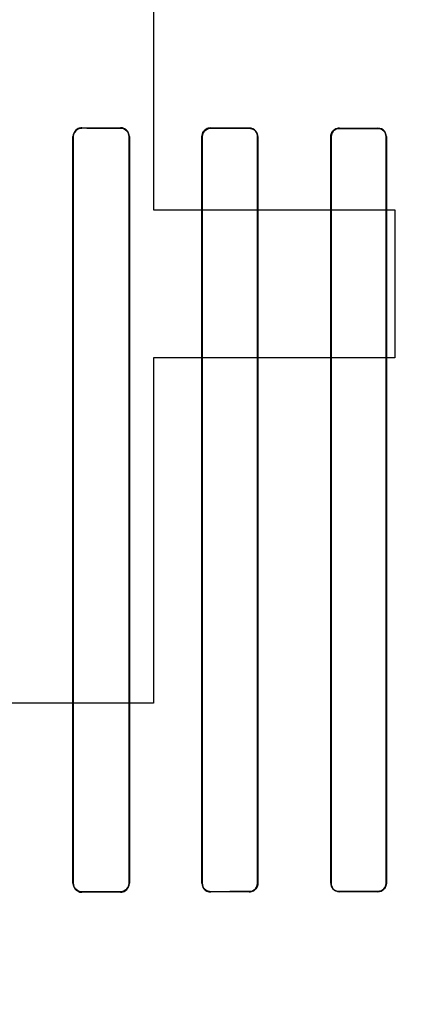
# Model space of a CAD drawing. Header units: millimetres. Extents: x 0 to 297, y 0 to 210.
# Tile 360 of 455: x 242.401 to 242.524, y 157.466 to 157.772. Entities that reach past the tile are written whole.
import ezdxf

# ---------------------------------------------------------------- set-up
doc = ezdxf.new("R2010")
doc.units = ezdxf.units.MM
doc.header["$LTSCALE"] = 16.335
doc.layers.get('0').update_dxf_attribs({"linetype": 'CONTINUOUS'})
for name, color, linetype in [('AXES_REF', 7, 'CONTINUOUS'), ('INTFCLR_1', 7, 'CONTINUOUS'), ('INTFCLR_72935', 7, 'CONTINUOUS')]:
    doc.layers.add(name, color=color, linetype=linetype)

msp = doc.modelspace()

# ---------------------------------------------------------------- linework, layer by layer
at = {"color": 7, "linetype": 'Continuous'}
for p, q in [((242.44274, 157.9193), (242.44274, 157.71249)), ((242.44274, 157.71249), (242.51774, 157.71249)), ((242.51774, 157.71249), (242.51774, 157.66653)), ((242.44274, 157.66653), (242.44274, 157.5593)), ((242.51774, 157.66653), (242.44274, 157.66653)), ((242.44274, 157.5593), (242.39774, 157.5593))]:
    msp.add_line(p, q, dxfattribs=at)
for radius in [7.75666, 7.756, 7.70633]:
    msp.add_circle((241.43024, 154.5393), radius, dxfattribs=at)
msp.add_arc((241.43024, 154.5393), 7.68, 278.277129, 261.722871, dxfattribs=at)
at = {"layer": 'AXES_REF', "color": 9, "linetype": 'Continuous'}
msp.add_circle((241.43024, 154.5393), 4.74286, dxfattribs=at)
msp.add_arc((241.43024, 154.5393), 7.07561, 94.411812, 85.588188, dxfattribs=at)
at = {"layer": 'INTFCLR_1', "color": 9, "linetype": 'Continuous'}
for p, q in [((242.42047, 157.73796), (242.42047, 157.73806)), ((242.43247, 157.73804), (242.43247, 157.73794)), ((242.46047, 157.73789), (242.46047, 157.73798)), ((242.47247, 157.73796), (242.47247, 157.73787)), ((242.50047, 157.73783), (242.50047, 157.73792)), ((242.51247, 157.73791), (242.51247, 157.73782)), ((242.41768, 157.73529), (242.41778, 157.73529)), ((242.43511, 157.73529), (242.43521, 157.73529)), ((242.45776, 157.73529), (242.45786, 157.73529)), ((242.47505, 157.73529), (242.47514, 157.73529)), ((242.49783, 157.73529), (242.49792, 157.73529)), ((242.515, 157.73529), (242.51508, 157.73529)), ((242.41778, 157.50329), (242.41768, 157.50329)), ((242.43521, 157.50329), (242.43511, 157.50329)), ((242.45786, 157.50329), (242.45776, 157.50329)), ((242.47514, 157.50329), (242.47505, 157.50329)), ((242.49792, 157.50329), (242.49783, 157.50329)), ((242.51508, 157.50329), (242.515, 157.50329)), ((242.42047, 157.50051), (242.42047, 157.50061)), ((242.43247, 157.50063), (242.43247, 157.50054)), ((242.46047, 157.50059), (242.46047, 157.50068)), ((242.47247, 157.5007), (242.47247, 157.50061)), ((242.50047, 157.50065), (242.50047, 157.50074)), ((242.51247, 157.50075), (242.51247, 157.50067))]:
    msp.add_line(p, q, dxfattribs=at)
at = {"layer": 'INTFCLR_1', "color": 6, "linetype": 'Continuous'}
for p, q in [((242.41768, 157.73529), (242.41768, 157.50329)), ((242.41778, 157.73529), (242.41778, 157.50329)), ((242.43511, 157.50329), (242.43511, 157.73529)), ((242.43521, 157.50329), (242.43521, 157.73529)), ((242.45776, 157.73529), (242.45776, 157.50329)), ((242.45786, 157.73529), (242.45786, 157.50329)), ((242.47505, 157.50329), (242.47505, 157.73529)), ((242.47514, 157.50329), (242.47514, 157.73529)), ((242.49783, 157.73529), (242.49783, 157.50329)), ((242.49792, 157.73529), (242.49792, 157.50329)), ((242.515, 157.50329), (242.515, 157.73529)), ((242.51508, 157.50329), (242.51508, 157.73529))]:
    msp.add_line(p, q, dxfattribs=at)
msp.add_arc((242.51246, 157.50329), 0.00262, 270.0749, 359.9935, dxfattribs=at)
for centre, major_axis, start_param, end_param in [((242.64647, 157.73929), (0.41724, 0), -2.143198, -2.109347), ((242.64647, 157.73929), (0.44124, 0), -2.10853, -2.077154), ((242.64647, 157.73929), (0.41724, 0), -2.032847, -2.000965), ((242.64647, 157.73929), (0.44124, 0), -2.005937, -1.976148), ((242.64647, 157.73929), (0.41724, 0), -1.928279, -1.897747), ((242.64647, 157.73929), (0.44124, 0), -1.908037, -1.879358), ((242.64647, 157.49929), (0.44124, 0), 2.077154, 2.10853), ((242.64647, 157.49929), (0.41724, 0), 2.109347, 2.143198), ((242.64647, 157.49929), (0.44124, 0), 1.976148, 2.005937), ((242.64647, 157.49929), (0.41724, 0), 2.000965, 2.032847), ((242.64647, 157.49929), (0.44124, 0), 1.879358, 1.908037), ((242.64647, 157.49929), (0.41724, 0), 1.897747, 1.928279)]:
    msp.add_ellipse(centre, major_axis=major_axis, ratio=0.003491, start_param=start_param, end_param=end_param, dxfattribs=at)
for points, knots in [([(242.42047, 157.73806), (242.41995, 157.73806), (242.41851, 157.73768), (242.41768, 157.73618), (242.41768, 157.73529)], [0, 0, 0, 0, 0.365847, 1, 1, 1, 1]), ([(242.42047, 157.73796), (242.41997, 157.73797), (242.41859, 157.7376), (242.41778, 157.73615), (242.41778, 157.73529)], [0, 0, 0, 0, 0.362579, 1, 1, 1, 1]), ([(242.43521, 157.73529), (242.43521, 157.73588), (242.43474, 157.73732), (242.43327, 157.73804), (242.43247, 157.73804)], [0, 0, 0, 0, 0.424164, 1, 1, 1, 1]), ([(242.43511, 157.73529), (242.43511, 157.73586), (242.43466, 157.73725), (242.43324, 157.73794), (242.43247, 157.73794)], [0, 0, 0, 0, 0.426865, 1, 1, 1, 1]), ([(242.46047, 157.73798), (242.45998, 157.73798), (242.45858, 157.73763), (242.45776, 157.73617), (242.45776, 157.73529)], [0, 0, 0, 0, 0.356863, 1, 1, 1, 1]), ([(242.46047, 157.73789), (242.45994, 157.73789), (242.45858, 157.73749), (242.45786, 157.73609), (242.45786, 157.73529)], [0, 0, 0, 0, 0.396507, 1, 1, 1, 1]), ([(242.47514, 157.73529), (242.47514, 157.73588), (242.47467, 157.73728), (242.47324, 157.73796), (242.47247, 157.73796)], [0, 0, 0, 0, 0.432834, 1, 1, 1, 1]), ([(242.47505, 157.73529), (242.47505, 157.73586), (242.47459, 157.73721), (242.47321, 157.73787), (242.47247, 157.73787)], [0, 0, 0, 0, 0.434514, 1, 1, 1, 1]), ([(242.50047, 157.73792), (242.5, 157.73792), (242.49864, 157.73758), (242.49783, 157.73615), (242.49783, 157.73529)], [0, 0, 0, 0, 0.350516, 1, 1, 1, 1]), ([(242.50047, 157.73783), (242.49996, 157.73783), (242.49863, 157.73745), (242.49792, 157.73608), (242.49792, 157.73529)], [0, 0, 0, 0, 0.39028, 1, 1, 1, 1]), ([(242.51508, 157.73529), (242.51508, 157.73587), (242.51462, 157.73725), (242.51321, 157.73791), (242.51247, 157.73791)], [0, 0, 0, 0, 0.439306, 1, 1, 1, 1]), ([(242.515, 157.73529), (242.515, 157.73586), (242.51454, 157.73719), (242.51318, 157.73782), (242.51247, 157.73782)], [0, 0, 0, 0, 0.445822, 1, 1, 1, 1]), ([(242.41768, 157.50329), (242.41768, 157.50269), (242.41815, 157.50124), (242.41964, 157.50051), (242.42047, 157.50051)], [0, 0, 0, 0, 0.419413, 1, 1, 1, 1]), ([(242.41778, 157.50329), (242.41778, 157.50271), (242.41824, 157.50131), (242.41968, 157.50061), (242.42047, 157.50061)], [0, 0, 0, 0, 0.422805, 1, 1, 1, 1]), ([(242.43247, 157.50063), (242.43301, 157.50064), (242.43439, 157.50105), (242.43511, 157.50248), (242.43511, 157.50329)], [0, 0, 0, 0, 0.401644, 1, 1, 1, 1]), ([(242.43247, 157.50054), (242.43297, 157.50054), (242.43439, 157.50092), (242.43521, 157.5024), (242.43521, 157.50329)], [0, 0, 0, 0, 0.361997, 1, 1, 1, 1]), ([(242.45776, 157.50329), (242.45776, 157.5027), (242.45823, 157.50128), (242.45968, 157.50059), (242.46047, 157.50059)], [0, 0, 0, 0, 0.429291, 1, 1, 1, 1]), ([(242.45786, 157.50329), (242.45786, 157.50271), (242.45831, 157.50135), (242.45971, 157.50068), (242.46047, 157.50068)], [0, 0, 0, 0, 0.431437, 1, 1, 1, 1]), ([(242.47247, 157.5007), (242.47298, 157.5007), (242.47433, 157.5011), (242.47505, 157.50249), (242.47505, 157.50329)], [0, 0, 0, 0, 0.393954, 1, 1, 1, 1]), ([(242.47247, 157.50061), (242.47295, 157.50061), (242.47432, 157.50097), (242.47514, 157.50241), (242.47514, 157.50329)], [0, 0, 0, 0, 0.354298, 1, 1, 1, 1]), ([(242.49783, 157.50329), (242.49783, 157.5027), (242.49829, 157.50131), (242.49971, 157.50065), (242.50047, 157.50065)], [0, 0, 0, 0, 0.436747, 1, 1, 1, 1]), ([(242.49792, 157.50329), (242.49792, 157.50272), (242.49837, 157.50138), (242.49974, 157.50074), (242.50047, 157.50074)], [0, 0, 0, 0, 0.438001, 1, 1, 1, 1]), ([(242.51247, 157.50075), (242.51297, 157.50076), (242.51428, 157.50114), (242.515, 157.5025), (242.515, 157.50329)], [0, 0, 0, 0, 0.388492, 1, 1, 1, 1])]:
    msp.add_open_spline(points, degree=3, knots=knots, dxfattribs=at)
at = {"layer": 'INTFCLR_72935', "color": 9, "linetype": 'Continuous'}
for p, q in [((242.42047, 157.73806), (242.42047, 157.73796)), ((242.43247, 157.73794), (242.43247, 157.73804)), ((242.46047, 157.73798), (242.46047, 157.73789)), ((242.47247, 157.73787), (242.47247, 157.73796)), ((242.50047, 157.73792), (242.50047, 157.73783)), ((242.51247, 157.73782), (242.51247, 157.73791)), ((242.41778, 157.73529), (242.41768, 157.73529)), ((242.43521, 157.73529), (242.43511, 157.73529)), ((242.45786, 157.73529), (242.45776, 157.73529)), ((242.47514, 157.73529), (242.47505, 157.73529)), ((242.49792, 157.73529), (242.49783, 157.73529)), ((242.51508, 157.73529), (242.515, 157.73529)), ((242.41768, 157.50329), (242.41778, 157.50329)), ((242.43511, 157.50329), (242.43521, 157.50329)), ((242.45776, 157.50329), (242.45786, 157.50329)), ((242.47505, 157.50329), (242.47514, 157.50329)), ((242.49783, 157.50329), (242.49792, 157.50329)), ((242.515, 157.50329), (242.51508, 157.50329)), ((242.42047, 157.50061), (242.42047, 157.50051)), ((242.43247, 157.50054), (242.43247, 157.50063)), ((242.46047, 157.50068), (242.46047, 157.50059)), ((242.47247, 157.50061), (242.47247, 157.5007)), ((242.50047, 157.50074), (242.50047, 157.50065)), ((242.51247, 157.50067), (242.51247, 157.50075))]:
    msp.add_line(p, q, dxfattribs=at)
at = {"layer": 'INTFCLR_72935', "color": 6, "linetype": 'Continuous'}
for p, q in [((242.41768, 157.50329), (242.41768, 157.73529)), ((242.41778, 157.50329), (242.41778, 157.73529)), ((242.43511, 157.73529), (242.43511, 157.50329)), ((242.43521, 157.73529), (242.43521, 157.50329)), ((242.45776, 157.50329), (242.45776, 157.73529)), ((242.45786, 157.50329), (242.45786, 157.73529)), ((242.47505, 157.73529), (242.47505, 157.50329)), ((242.47514, 157.73529), (242.47514, 157.50329)), ((242.49783, 157.50329), (242.49783, 157.73529)), ((242.49792, 157.50329), (242.49792, 157.73529)), ((242.515, 157.73529), (242.515, 157.50329)), ((242.51508, 157.73529), (242.51508, 157.50329))]:
    msp.add_line(p, q, dxfattribs=at)
for centre, major_axis, start_param, end_param in [((242.64647, 157.73929), (0.41724, 0), -2.143198, -2.109347), ((242.64647, 157.73929), (0.44124, 0), -2.10853, -2.077154), ((242.64647, 157.73929), (0.41724, 0), -2.032847, -2.000965), ((242.64647, 157.73929), (0.44124, 0), -2.005937, -1.976148), ((242.64647, 157.73929), (0.41724, 0), -1.928279, -1.897747), ((242.64647, 157.73929), (0.44124, 0), -1.908037, -1.879358), ((242.64647, 157.49929), (0.44124, 0), 2.077154, 2.10853), ((242.64647, 157.49929), (0.41724, 0), 2.109347, 2.143198), ((242.64647, 157.49929), (0.44124, 0), 1.976148, 2.005937), ((242.64647, 157.49929), (0.41724, 0), 2.000965, 2.032847), ((242.64647, 157.49929), (0.44124, 0), 1.879358, 1.908037), ((242.64647, 157.49929), (0.41724, 0), 1.897747, 1.928279)]:
    msp.add_ellipse(centre, major_axis=major_axis, ratio=0.003491, start_param=start_param, end_param=end_param, dxfattribs=at)
for points, knots in [([(242.42047, 157.73806), (242.41994, 157.73806), (242.41849, 157.73767), (242.41768, 157.73617), (242.41768, 157.73529)], [0, 0, 0, 0, 0.376214, 1, 1, 1, 1]), ([(242.41778, 157.73529), (242.41778, 157.73587), (242.41824, 157.73728), (242.41968, 157.73797), (242.42047, 157.73796)], [0, 0, 0, 0, 0.426616, 1, 1, 1, 1]), ([(242.43521, 157.73529), (242.43521, 157.73588), (242.43474, 157.73732), (242.43327, 157.73804), (242.43247, 157.73804)], [0, 0, 0, 0, 0.425926, 1, 1, 1, 1]), ([(242.43247, 157.73794), (242.43302, 157.73794), (242.4344, 157.73751), (242.43511, 157.73608), (242.43511, 157.73529)], [0, 0, 0, 0, 0.409084, 1, 1, 1, 1]), ([(242.45776, 157.73529), (242.45776, 157.73588), (242.45823, 157.73729), (242.45968, 157.73798), (242.46047, 157.73798)], [0, 0, 0, 0, 0.429291, 1, 1, 1, 1]), ([(242.45786, 157.73529), (242.45786, 157.73587), (242.45832, 157.73724), (242.45972, 157.73789), (242.46047, 157.73789)], [0, 0, 0, 0, 0.436653, 1, 1, 1, 1]), ([(242.47514, 157.73529), (242.47514, 157.73588), (242.47467, 157.73729), (242.47323, 157.73796), (242.47247, 157.73796)], [0, 0, 0, 0, 0.43647, 1, 1, 1, 1]), ([(242.47247, 157.73787), (242.47299, 157.73787), (242.47434, 157.73746), (242.47505, 157.73607), (242.47505, 157.73529)], [0, 0, 0, 0, 0.400765, 1, 1, 1, 1]), ([(242.49783, 157.73529), (242.49783, 157.73587), (242.49829, 157.73726), (242.49971, 157.73792), (242.50047, 157.73792)], [0, 0, 0, 0, 0.436745, 1, 1, 1, 1]), ([(242.49792, 157.73529), (242.49792, 157.73586), (242.49838, 157.7372), (242.49974, 157.73783), (242.50047, 157.73783)], [0, 0, 0, 0, 0.443691, 1, 1, 1, 1]), ([(242.51508, 157.73529), (242.51508, 157.73588), (242.51461, 157.73726), (242.51321, 157.73791), (242.51247, 157.73791)], [0, 0, 0, 0, 0.444674, 1, 1, 1, 1]), ([(242.51247, 157.73782), (242.51297, 157.73782), (242.51429, 157.73743), (242.515, 157.73607), (242.515, 157.73529)], [0, 0, 0, 0, 0.393494, 1, 1, 1, 1]), ([(242.41768, 157.50329), (242.41768, 157.50269), (242.41815, 157.50123), (242.41965, 157.50051), (242.42047, 157.50051)], [0, 0, 0, 0, 0.422387, 1, 1, 1, 1]), ([(242.42047, 157.50061), (242.41997, 157.50061), (242.41859, 157.50097), (242.41778, 157.50242), (242.41778, 157.50329)], [0, 0, 0, 0, 0.362578, 1, 1, 1, 1]), ([(242.43511, 157.50329), (242.43511, 157.50271), (242.43466, 157.50132), (242.43324, 157.50064), (242.43247, 157.50063)], [0, 0, 0, 0, 0.429388, 1, 1, 1, 1]), ([(242.43247, 157.50054), (242.43298, 157.50054), (242.4344, 157.50093), (242.43521, 157.50241), (242.43521, 157.50329)], [0, 0, 0, 0, 0.370654, 1, 1, 1, 1]), ([(242.45776, 157.50329), (242.45776, 157.50269), (242.45824, 157.50127), (242.45969, 157.50059), (242.46047, 157.50059)], [0, 0, 0, 0, 0.434167, 1, 1, 1, 1]), ([(242.46047, 157.50068), (242.45993, 157.50068), (242.45857, 157.50109), (242.45786, 157.5025), (242.45786, 157.50329)], [0, 0, 0, 0, 0.404563, 1, 1, 1, 1]), ([(242.47514, 157.50329), (242.47514, 157.5027), (242.47467, 157.50129), (242.47324, 157.50061), (242.47247, 157.50061)], [0, 0, 0, 0, 0.432833, 1, 1, 1, 1]), ([(242.47505, 157.50329), (242.47505, 157.50271), (242.47459, 157.50135), (242.4732, 157.5007), (242.47247, 157.5007)], [0, 0, 0, 0, 0.438506, 1, 1, 1, 1]), ([(242.49783, 157.50329), (242.49783, 157.50269), (242.4983, 157.5013), (242.49972, 157.50065), (242.50047, 157.50065)], [0, 0, 0, 0, 0.443145, 1, 1, 1, 1]), ([(242.50047, 157.50074), (242.49995, 157.50074), (242.49862, 157.50113), (242.49792, 157.50251), (242.49792, 157.50329)], [0, 0, 0, 0, 0.397667, 1, 1, 1, 1]), ([(242.51508, 157.50329), (242.51508, 157.5027), (242.51462, 157.50132), (242.51321, 157.50067), (242.51247, 157.50067)], [0, 0, 0, 0, 0.439306, 1, 1, 1, 1]), ([(242.515, 157.50329), (242.515, 157.50271), (242.51454, 157.50138), (242.51318, 157.50076), (242.51247, 157.50075)], [0, 0, 0, 0, 0.445822, 1, 1, 1, 1])]:
    msp.add_open_spline(points, degree=3, knots=knots, dxfattribs=at)

doc.saveas('drawing.dxf')
